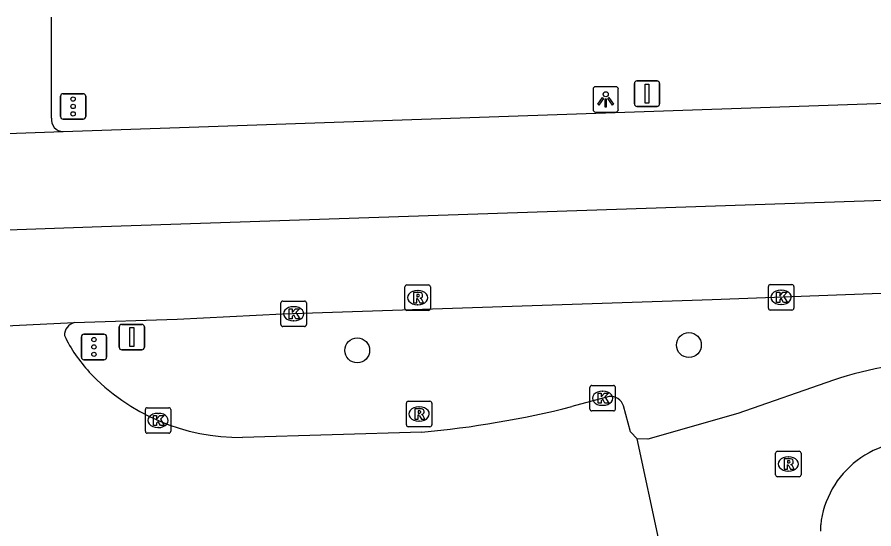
# Model space of a CAD drawing. Extents: x 161084 to 161928, y 385355 to 386522.
# Drawn here: x 161779.68 to 161813.39, y 386484.1 to 386504.23 of the extents above; entities that cross this region are included whole.
import ezdxf

# ---------------------------------------------------------------- set-up
doc = ezdxf.new("R2010")
doc.units = 0
for name, color, linetype in [('IMGEO_Boom', 7, 'Continuous'), ('IMGEO_Fietspad_gesloten', 7, 'Continuous'), ('IMGEO_Kolk', 7, 'Continuous'), ('IMGEO_Lichtpunt', 7, 'Continuous'), ('IMGEO_OVBaan_gesloten', 7, 'Continuous'), ('IMGEO_Rijbaan_lokaal_open', 7, 'Continuous'), ('IMGEO_Rijbaan_regionaal_gesloten', 7, 'Continuous'), ('IMGEO_Rioolput', 7, 'Continuous'), ('IMGEO_Verkeersbordpaal', 7, 'Continuous'), ('IMGEO_Verkeersregelinstallatiepaal', 7, 'Continuous')]:
    doc.layers.add(name, color=color, linetype=linetype)

msp = doc.modelspace()

# ---------------------------------------------------------------- linework, layer by layer
at = {"layer": 'IMGEO_Boom'}
for centre in [(161806.111, 386491.328), (161793.06, 386491.12)]:
    msp.add_circle(centre, 0.489, dxfattribs=at)
at = {"layer": 'IMGEO_Fietspad_gesloten'}
for points in [[(161811.807, 386489.946), (161808.033, 386488.634), (161804.5, 386487.629), (161804.069, 386487.634)], [(161811.3, 386484.013), (161811.296, 386484.259)]]:
    msp.add_lwpolyline(points, dxfattribs=at)
for centre, radius, start, end in [((161816.24, 386477.019), 13.666, 90.0546, 108.9289), ((161814.953, 386483.858), 3.679, 80.7309, 173.7387)]:
    msp.add_arc(centre, radius, start, end, dxfattribs=at)
at = {"layer": 'IMGEO_Kolk'}
for p, q in [((161809.239, 386492.781), (161809.239, 386493.633)), ((161809.314, 386493.707), (161810.166, 386493.707)), ((161810.24, 386493.633), (161810.24, 386492.781)), ((161809.727, 386493.487), (161809.752, 386493.487)), ((161790.057, 386492.133), (161790.057, 386492.985)), ((161790.132, 386493.059), (161790.984, 386493.059)), ((161790.545, 386492.839), (161790.57, 386492.839)), ((161791.058, 386492.985), (161791.058, 386492.133)), ((161809.75, 386492.927), (161809.725, 386492.927)), ((161810.166, 386492.707), (161809.314, 386492.707)), ((161790.568, 386492.279), (161790.543, 386492.279)), ((161790.984, 386492.059), (161790.132, 386492.059)), ((161802.215, 386488.812), (161802.215, 386489.664)), ((161802.29, 386489.738), (161803.142, 386489.738)), ((161802.703, 386489.518), (161802.728, 386489.518)), ((161803.216, 386489.664), (161803.216, 386488.812)), ((161784.723, 386487.937), (161784.723, 386488.789)), ((161784.798, 386488.863), (161785.65, 386488.863)), ((161785.724, 386488.789), (161785.724, 386487.937)), ((161802.726, 386488.958), (161802.701, 386488.958)), ((161785.211, 386488.643), (161785.236, 386488.643)), ((161803.142, 386488.738), (161802.29, 386488.738)), ((161785.65, 386487.863), (161784.798, 386487.863)), ((161785.234, 386488.083), (161785.209, 386488.083))]:
    msp.add_line(p, q, dxfattribs=at)
for points in [[(161809.239, 386492.781), (161809.239, 386493.633)], [(161809.314, 386493.707), (161810.166, 386493.707)], [(161810.24, 386493.633), (161810.24, 386492.781)], [(161809.56, 386493.407), (161809.683, 386493.407), (161809.683, 386493.256), (161809.813, 386493.407), (161809.977, 386493.407), (161809.831, 386493.256), (161809.984, 386493.007), (161809.832, 386493.007), (161809.747, 386493.171), (161809.683, 386493.104), (161809.683, 386493.007), (161809.56, 386493.007), (161809.56, 386493.407)], [(161790.057, 386492.133), (161790.057, 386492.985)], [(161790.132, 386493.059), (161790.984, 386493.059)], [(161791.058, 386492.985), (161791.058, 386492.133)], [(161790.378, 386492.759), (161790.501, 386492.759), (161790.501, 386492.608), (161790.631, 386492.759), (161790.795, 386492.759), (161790.649, 386492.608), (161790.802, 386492.359), (161790.65, 386492.359), (161790.565, 386492.523), (161790.501, 386492.456), (161790.501, 386492.359), (161790.378, 386492.359), (161790.378, 386492.759)], [(161810.166, 386492.707), (161809.314, 386492.707)], [(161790.984, 386492.059), (161790.132, 386492.059)], [(161802.215, 386488.812), (161802.215, 386489.664)], [(161802.29, 386489.738), (161803.142, 386489.738)], [(161803.216, 386489.664), (161803.216, 386488.812)], [(161802.536, 386489.438), (161802.659, 386489.438), (161802.659, 386489.287), (161802.789, 386489.438), (161802.953, 386489.438), (161802.807, 386489.287), (161802.96, 386489.038), (161802.808, 386489.038), (161802.723, 386489.202), (161802.659, 386489.135), (161802.659, 386489.038), (161802.536, 386489.038), (161802.536, 386489.438)], [(161784.723, 386487.937), (161784.723, 386488.789)], [(161784.798, 386488.863), (161785.65, 386488.863)], [(161785.724, 386488.789), (161785.724, 386487.937)], [(161785.044, 386488.563), (161785.167, 386488.563), (161785.167, 386488.412), (161785.297, 386488.563), (161785.461, 386488.563), (161785.315, 386488.412), (161785.468, 386488.163), (161785.316, 386488.163), (161785.231, 386488.327), (161785.167, 386488.26), (161785.167, 386488.163), (161785.044, 386488.163), (161785.044, 386488.563)], [(161803.142, 386488.738), (161802.29, 386488.738)], [(161785.65, 386487.863), (161784.798, 386487.863)]]:
    msp.add_lwpolyline(points, dxfattribs=at)
for centre, start, end in [((161809.316, 386493.631), 91.552, 178.448), ((161809.316, 386493.631), 91.552, 178.448), ((161810.164, 386493.631), 1.552, 88.448), ((161810.164, 386493.631), 1.552, 88.448), ((161790.134, 386492.983), 91.552, 178.448), ((161790.134, 386492.983), 91.552, 178.448), ((161790.982, 386492.983), 1.552, 88.448), ((161790.982, 386492.983), 1.552, 88.448), ((161809.316, 386492.783), 181.552, 268.448), ((161809.316, 386492.783), 181.552, 268.448), ((161810.164, 386492.783), 271.552, 358.448), ((161810.164, 386492.783), 271.552, 358.448), ((161790.134, 386492.135), 181.552, 268.448), ((161790.134, 386492.135), 181.552, 268.448), ((161790.982, 386492.135), 271.552, 358.448), ((161790.982, 386492.135), 271.552, 358.448), ((161802.292, 386489.662), 91.552, 178.448), ((161802.292, 386489.662), 91.552, 178.448), ((161803.14, 386489.662), 1.552, 88.448), ((161803.14, 386489.662), 1.552, 88.448), ((161784.8, 386488.787), 91.552, 178.448), ((161784.8, 386488.787), 91.552, 178.448), ((161785.648, 386488.787), 1.552, 88.448), ((161785.648, 386488.787), 1.552, 88.448), ((161802.292, 386488.814), 181.552, 268.448), ((161802.292, 386488.814), 181.552, 268.448), ((161803.14, 386488.814), 271.552, 358.448), ((161803.14, 386488.814), 271.552, 358.448), ((161784.8, 386487.939), 181.552, 268.448), ((161784.8, 386487.939), 181.552, 268.448), ((161785.648, 386487.939), 271.552, 358.448), ((161785.648, 386487.939), 271.552, 358.448)]:
    msp.add_arc(centre, 0.0765, start, end, dxfattribs=at)
for centre, major_axis, ratio, start_param, end_param in [((161809.726, 386493.207), (-0.387, 0.002), 0.722429, 4.712389, 7.853982), ((161809.751, 386493.207), (-0.39, 0.002), 0.717154, 1.570796, 4.712389), ((161790.544, 386492.559), (-0.387, 0.002), 0.722429, 4.712389, 7.853982), ((161790.569, 386492.559), (-0.39, 0.002), 0.717154, 1.570796, 4.712389), ((161802.702, 386489.238), (-0.387, 0.002), 0.722429, 4.712389, 7.853982), ((161802.727, 386489.238), (-0.39, 0.002), 0.717154, 1.570796, 4.712389), ((161785.21, 386488.363), (-0.387, 0.002), 0.722429, 4.712389, 7.853982), ((161785.235, 386488.363), (-0.39, 0.002), 0.717154, 1.570796, 4.712389)]:
    msp.add_ellipse(centre, major_axis=major_axis, ratio=ratio, start_param=start_param, end_param=end_param, dxfattribs=at)
at = {"layer": 'IMGEO_Lichtpunt'}
for p, q in [((161802.338, 386501.396), (161802.338, 386500.589)), ((161802.338, 386501.396), (161802.338, 386500.589)), ((161803.24, 386501.491), (161802.432, 386501.491)), ((161803.24, 386501.491), (161802.432, 386501.491)), ((161803.334, 386500.589), (161803.334, 386501.396)), ((161803.334, 386500.589), (161803.334, 386501.396)), ((161802.432, 386500.495), (161803.24, 386500.495)), ((161802.432, 386500.495), (161803.24, 386500.495))]:
    msp.add_line(p, q, dxfattribs=at)
for points in [[(161802.712, 386501.06), (161802.751, 386501.032), (161802.563, 386500.77), (161802.525, 386500.797), (161802.712, 386501.06)], [(161802.814, 386501.012), (161802.861, 386501.012), (161802.861, 386500.69), (161802.814, 386500.69), (161802.814, 386501.012)], [(161802.924, 386501.032), (161802.962, 386501.059), (161803.149, 386500.797), (161803.11, 386500.769), (161802.924, 386501.032)]]:
    msp.add_lwpolyline(points, dxfattribs=at)
msp.add_circle((161802.837, 386501.194), 0.0994, dxfattribs=at)
for centre, start, end in [((161802.432, 386501.396), 90, 180), ((161802.432, 386501.396), 90, 180), ((161803.24, 386501.396), 0, 90), ((161803.24, 386501.396), 0, 90), ((161802.432, 386500.589), 180, 270), ((161802.432, 386500.589), 180, 270), ((161803.24, 386500.589), 270, 0), ((161803.24, 386500.589), 270, 360)]:
    msp.add_arc(centre, 0.0946, start, end, dxfattribs=at)
at = {"layer": 'IMGEO_OVBaan_gesloten'}
for points in [[(161781.483, 386499.728), (161818.448, 386501.002), (161865.636, 386502.078)], [(161769.346, 386499.291), (161781.483, 386499.728)], [(161869.118, 386498.87), (161783, 386495.974), (161632.308, 386490.629), (161540.956, 386487.327), (161514.225, 386486.399)], [(161865.711, 386495.253), (161864.004, 386495.189), (161848.673, 386494.673), (161836.748, 386494.218), (161807.028, 386493.106), (161790.121, 386492.546), (161785.969, 386492.332), (161781.92, 386492.209)], [(161781.92, 386492.209), (161776.542, 386491.935), (161776.476, 386491.905)]]:
    msp.add_lwpolyline(points, dxfattribs=at)
at = {"layer": 'IMGEO_Rijbaan_lokaal_open'}
for points in [[(161802.973, 386489.309), (161801.508, 386488.906)], [(161804.069, 386487.634), (161803.81, 386487.915), (161803.538, 386488.937)], [(161795.598, 386487.903), (161788.55, 386487.699)], [(161804.948, 386483.546), (161804.069, 386487.634)]]:
    msp.add_lwpolyline(points, dxfattribs=at)
for centre, radius, start, end in [((161782.043, 386491.724), 0.501, 104.2292, 182.6107), ((161786.665, 386494.135), 5.671, 205.416, 222.9914), ((161788.432, 386495.791), 8.093, 223.0369, 270.8321), ((161803.025, 386488.773), 0.538, 17.7091, 95.5685), ((161792.032, 386526.83), 39.09, 275.2345, 284.0296)]:
    msp.add_arc(centre, radius, start, end, dxfattribs=at)
at = {"layer": 'IMGEO_Rijbaan_regionaal_gesloten'}
msp.add_lwpolyline([(161781.033, 386500.258), (161781.033, 386504.226)], dxfattribs=at)
msp.add_arc((161781.494, 386500.193), 0.465, 171.9743, 268.692, dxfattribs=at)
at = {"layer": 'IMGEO_Rioolput'}
for p, q in [((161794.938, 386492.768), (161794.938, 386493.62)), ((161795.013, 386493.694), (161795.865, 386493.694)), ((161795.939, 386493.62), (161795.939, 386492.768)), ((161795.426, 386493.474), (161795.451, 386493.474)), ((161795.449, 386492.914), (161795.424, 386492.914)), ((161795.865, 386492.694), (161795.013, 386492.694)), ((161794.995, 386488.191), (161794.995, 386489.043)), ((161795.07, 386489.117), (161795.922, 386489.117)), ((161795.483, 386488.897), (161795.508, 386488.897)), ((161795.996, 386489.043), (161795.996, 386488.191)), ((161795.922, 386488.117), (161795.07, 386488.117)), ((161795.506, 386488.337), (161795.481, 386488.337)), ((161809.598, 386487.152), (161810.45, 386487.152)), ((161809.523, 386486.226), (161809.523, 386487.078)), ((161810.011, 386486.932), (161810.036, 386486.932)), ((161810.524, 386487.078), (161810.524, 386486.226)), ((161810.45, 386486.152), (161809.598, 386486.152)), ((161810.034, 386486.372), (161810.009, 386486.372))]:
    msp.add_line(p, q, dxfattribs=at)
for points in [[(161794.938, 386492.768), (161794.938, 386493.62)], [(161795.013, 386493.694), (161795.865, 386493.694)], [(161795.939, 386493.62), (161795.939, 386492.768)], [(161795.527, 386493.392), (161795.275, 386493.394), (161795.275, 386492.994)], [(161795.453, 386493.313), (161795.399, 386493.313), (161795.399, 386493.232)], [(161795.399, 386493.232), (161795.451, 386493.232)], [(161795.275, 386492.994), (161795.399, 386492.994), (161795.399, 386493.156), (161795.41, 386493.156)], [(161795.457, 386493.127), (161795.528, 386492.994), (161795.668, 386492.994), (161795.603, 386493.12)], [(161795.865, 386492.694), (161795.013, 386492.694)], [(161794.995, 386488.191), (161794.995, 386489.043)], [(161795.07, 386489.117), (161795.922, 386489.117)], [(161795.584, 386488.815), (161795.332, 386488.817), (161795.332, 386488.417)], [(161795.996, 386489.043), (161795.996, 386488.191)], [(161795.332, 386488.417), (161795.456, 386488.417), (161795.456, 386488.579), (161795.467, 386488.579)], [(161795.51, 386488.736), (161795.456, 386488.736), (161795.456, 386488.655)], [(161795.456, 386488.655), (161795.508, 386488.655)], [(161795.514, 386488.55), (161795.585, 386488.417), (161795.725, 386488.417), (161795.66, 386488.543)], [(161795.922, 386488.117), (161795.07, 386488.117)], [(161809.598, 386487.152), (161810.45, 386487.152)], [(161809.523, 386486.226), (161809.523, 386487.078)], [(161810.112, 386486.85), (161809.86, 386486.852), (161809.86, 386486.452)], [(161810.038, 386486.771), (161809.984, 386486.771), (161809.984, 386486.69)], [(161810.524, 386487.078), (161810.524, 386486.226)], [(161809.86, 386486.452), (161809.984, 386486.452), (161809.984, 386486.614), (161809.995, 386486.614)], [(161809.984, 386486.69), (161810.036, 386486.69)], [(161810.042, 386486.585), (161810.113, 386486.452), (161810.253, 386486.452), (161810.188, 386486.578)], [(161810.45, 386486.152), (161809.598, 386486.152)]]:
    msp.add_lwpolyline(points, dxfattribs=at)
for centre, radius, start, end in [((161795.015, 386493.618), 0.0765, 91.552, 178.448), ((161795.015, 386493.618), 0.0765, 91.552, 178.448), ((161795.863, 386493.618), 0.0765, 1.552, 88.448), ((161795.863, 386493.618), 0.0765, 1.552, 88.448), ((161795.435, 386493.421), 0.19, 274.7715, 282.9687), ((161795.459, 386493.217), 0.0964, 77.0061, 93.1865), ((161795.473, 386493.274), 0.0378, 276.6634, 79.6772), ((161795.526, 386493.282), 0.109, 350.3612, 89.416), ((161795.524, 386493.282), 0.112, 277.5842, 350.9817), ((161795.508, 386493.067), 0.108, 29.5134, 73.7905), ((161795.409, 386493.103), 0.0533, 26.0293, 88.6989), ((161795.015, 386492.77), 0.0765, 181.552, 268.448), ((161795.015, 386492.77), 0.0765, 181.552, 268.448), ((161795.863, 386492.77), 0.0765, 271.552, 358.448), ((161795.863, 386492.77), 0.0765, 271.552, 358.448), ((161795.072, 386489.041), 0.0765, 91.552, 178.448), ((161795.072, 386489.041), 0.0765, 91.552, 178.448), ((161795.583, 386488.705), 0.109, 350.3612, 89.416), ((161795.92, 386489.041), 0.0765, 1.552, 88.448), ((161795.92, 386489.041), 0.0765, 1.552, 88.448), ((161795.466, 386488.526), 0.0533, 26.0293, 88.6989), ((161795.492, 386488.844), 0.19, 274.7715, 282.9687), ((161795.516, 386488.64), 0.0964, 77.0061, 93.1865), ((161795.53, 386488.697), 0.0378, 276.6634, 79.6772), ((161795.581, 386488.705), 0.112, 277.5842, 350.9817), ((161795.565, 386488.49), 0.108, 29.5134, 73.7905), ((161795.072, 386488.193), 0.0765, 181.552, 268.448), ((161795.072, 386488.193), 0.0765, 181.552, 268.448), ((161795.92, 386488.193), 0.0765, 271.552, 358.448), ((161795.92, 386488.193), 0.0765, 271.552, 358.448), ((161809.6, 386487.076), 0.0765, 91.552, 178.448), ((161809.6, 386487.076), 0.0765, 91.552, 178.448), ((161810.448, 386487.076), 0.0765, 1.552, 88.448), ((161810.448, 386487.076), 0.0765, 1.552, 88.448), ((161810.044, 386486.675), 0.0964, 77.0061, 93.1865), ((161810.058, 386486.732), 0.0378, 276.6634, 79.6772), ((161810.111, 386486.74), 0.109, 350.3612, 89.416), ((161809.994, 386486.561), 0.0533, 26.0293, 88.6989), ((161810.02, 386486.879), 0.19, 274.7715, 282.9687), ((161810.109, 386486.74), 0.112, 277.5842, 350.9817), ((161810.093, 386486.525), 0.108, 29.5134, 73.7905), ((161809.6, 386486.228), 0.0765, 181.552, 268.448), ((161809.6, 386486.228), 0.0765, 181.552, 268.448), ((161810.448, 386486.228), 0.0765, 271.552, 358.448), ((161810.448, 386486.228), 0.0765, 271.552, 358.448)]:
    msp.add_arc(centre, radius, start, end, dxfattribs=at)
for centre, major_axis, ratio, start_param, end_param in [((161795.425, 386493.194), (-0.387, 0.002), 0.722429, 4.712389, 7.853982), ((161795.45, 386493.194), (-0.39, 0.002), 0.717154, 1.570796, 4.712389), ((161795.482, 386488.617), (-0.387, 0.002), 0.722429, 4.712389, 7.853982), ((161795.507, 386488.617), (-0.39, 0.002), 0.717154, 1.570796, 4.712389), ((161810.01, 386486.652), (-0.387, 0.002), 0.722429, 4.712389, 7.853982), ((161810.035, 386486.652), (-0.39, 0.002), 0.717154, 1.570796, 4.712389)]:
    msp.add_ellipse(centre, major_axis=major_axis, ratio=ratio, start_param=start_param, end_param=end_param, dxfattribs=at)
at = {"layer": 'IMGEO_Verkeersbordpaal'}
for p, q in [((161803.966, 386500.816), (161803.966, 386501.616)), ((161803.966, 386501.616), (161803.966, 386500.816)), ((161804.066, 386501.716), (161804.856, 386501.716)), ((161804.856, 386501.716), (161804.066, 386501.716)), ((161804.956, 386501.616), (161804.956, 386500.816)), ((161804.956, 386500.816), (161804.956, 386501.616)), ((161804.856, 386500.716), (161804.066, 386500.716)), ((161804.066, 386500.716), (161804.856, 386500.716)), ((161783.696, 386491.243), (161783.696, 386492.043)), ((161783.696, 386492.043), (161783.696, 386491.243)), ((161783.796, 386492.143), (161784.586, 386492.143)), ((161784.586, 386492.143), (161783.796, 386492.143)), ((161784.686, 386492.043), (161784.686, 386491.243)), ((161784.686, 386491.243), (161784.686, 386492.043)), ((161784.586, 386491.143), (161783.796, 386491.143)), ((161783.796, 386491.143), (161784.586, 386491.143))]:
    msp.add_line(p, q, dxfattribs=at)
for points in [[(161804.386, 386501.591), (161804.536, 386501.591), (161804.536, 386500.841), (161804.386, 386500.841), (161804.386, 386501.591)], [(161784.116, 386492.018), (161784.266, 386492.018), (161784.266, 386491.268), (161784.116, 386491.268), (161784.116, 386492.018)]]:
    msp.add_lwpolyline(points, dxfattribs=at)
for centre, start, end in [((161804.066, 386501.616), 90, 180), ((161804.066, 386501.616), 90, 180), ((161804.856, 386501.616), 0, 90), ((161804.856, 386501.616), 360, 90), ((161804.066, 386500.816), 180, 270), ((161804.066, 386500.816), 180, 270), ((161804.856, 386500.816), 270, 0), ((161804.856, 386500.816), 270, 0), ((161783.796, 386492.043), 90, 180), ((161783.796, 386492.043), 90, 180), ((161784.586, 386492.043), 0, 90), ((161784.586, 386492.043), 360, 90), ((161783.796, 386491.243), 180, 270), ((161783.796, 386491.243), 180, 270), ((161784.586, 386491.243), 270, 0), ((161784.586, 386491.243), 270, 0)]:
    msp.add_arc(centre, 0.1, start, end, dxfattribs=at)
at = {"layer": 'IMGEO_Verkeersregelinstallatiepaal'}
for p, q in [((161781.387, 386500.312), (161781.387, 386501.112)), ((161781.387, 386501.112), (161781.387, 386500.312)), ((161781.487, 386501.212), (161782.277, 386501.212)), ((161782.277, 386501.212), (161781.487, 386501.212)), ((161782.377, 386501.112), (161782.377, 386500.312)), ((161782.377, 386500.312), (161782.377, 386501.112)), ((161782.277, 386500.212), (161781.487, 386500.212)), ((161781.487, 386500.212), (161782.277, 386500.212)), ((161782.206, 386490.854), (161782.206, 386491.654)), ((161782.206, 386491.654), (161782.206, 386490.854)), ((161782.306, 386491.754), (161783.096, 386491.754)), ((161783.096, 386491.754), (161782.306, 386491.754)), ((161783.196, 386491.654), (161783.196, 386490.854)), ((161783.196, 386490.854), (161783.196, 386491.654)), ((161783.096, 386490.754), (161782.306, 386490.754)), ((161782.306, 386490.754), (161783.096, 386490.754))]:
    msp.add_line(p, q, dxfattribs=at)
for centre in [(161781.882, 386501.002), (161781.882, 386500.712), (161781.882, 386500.422), (161782.701, 386491.544), (161782.701, 386491.254), (161782.701, 386490.964)]:
    msp.add_circle(centre, 0.085, dxfattribs=at)
for centre, start, end in [((161781.487, 386501.112), 90, 180), ((161781.487, 386501.112), 90, 180), ((161782.277, 386501.112), 0, 90), ((161782.277, 386501.112), 360, 90), ((161781.487, 386500.312), 180, 270), ((161781.487, 386500.312), 180, 270), ((161782.277, 386500.312), 270, 0), ((161782.277, 386500.312), 270, 0), ((161782.306, 386491.654), 90, 180), ((161782.306, 386491.654), 90, 180), ((161783.096, 386491.654), 0, 90), ((161783.096, 386491.654), 360, 90), ((161782.306, 386490.854), 180, 270), ((161782.306, 386490.854), 180, 270), ((161783.096, 386490.854), 270, 0), ((161783.096, 386490.854), 270, 0)]:
    msp.add_arc(centre, 0.1, start, end, dxfattribs=at)

doc.saveas('drawing.dxf')
